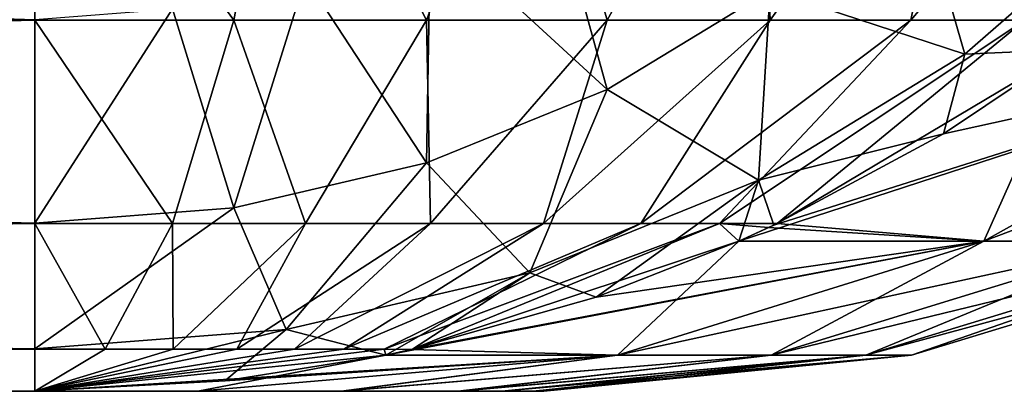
# Model space of a CAD drawing. Header units: millimetres. Extents: x -168 to 168, y -6 to 84.
# Tile 247 of 288: x 166.32 to 166.827, y 51.17 to 51.361. Entities that reach past the tile are written whole.
import ezdxf

# ---------------------------------------------------------------- set-up
doc = ezdxf.new("R2010")
doc.units = ezdxf.units.MM
doc.header["$LTSCALE"] = 65.185185
for name, color, linetype in [('653', 7, 'CONTINUOUS'), ('654', 7, 'CONTINUOUS'), ('655', 7, 'CONTINUOUS'), ('668', 7, 'CONTINUOUS'), ('677', 7, 'CONTINUOUS'), ('678', 7, 'CONTINUOUS'), ('755', 7, 'CONTINUOUS'), ('756', 7, 'CONTINUOUS'), ('757', 7, 'CONTINUOUS'), ('770', 7, 'CONTINUOUS'), ('779', 7, 'CONTINUOUS'), ('780', 7, 'CONTINUOUS')]:
    doc.layers.add(name, color=color, linetype=linetype)

msp = doc.modelspace()

# ---------------------------------------------------------------- linework, layer by layer
at = {"layer": '653', "linetype": 'Continuous'}
for points in [[(162, 51.50077, 107.66581), (162, 51.36083, 107.51039), (166.32814, 51.50074, 107.66579), (162, 51.50077, 107.66581)], [(166.32814, 51.50074, 107.66579), (162, 51.36083, 107.51039), (166.32814, 51.36073, 107.51027), (166.32814, 51.50074, 107.66579)], [(162, 51.36083, 107.51039), (162, 51.25635, 107.32943), (166.32814, 51.36073, 107.51027), (162, 51.36083, 107.51039)], [(166.32814, 51.36073, 107.51027), (162, 51.25635, 107.32943), (166.32814, 51.25616, 107.329), (166.32814, 51.36073, 107.51027)], [(162, 51.25635, 107.32943), (162, 51.19173, 107.13053), (166.32814, 51.25616, 107.329), (162, 51.25635, 107.32943)], [(166.32814, 51.25616, 107.329), (162, 51.19173, 107.13053), (166.32814, 51.19159, 107.12995), (166.32814, 51.25616, 107.329)], [(162, 51.19173, 107.13053), (162, 51.16987, 106.92265), (166.32814, 51.19159, 107.12995), (162, 51.19173, 107.13053)], [(166.32814, 51.19159, 107.12995), (162, 51.16987, 106.92265), (166.32814, 51.16987, 106.92265), (166.32814, 51.19159, 107.12995)]]:
    msp.add_3dface(points, dxfattribs=at)
at = {"layer": '654', "linetype": 'Continuous'}
for points in [[(162, 51.16987, 106.92265), (162, 51.16987, 103.07735), (166.32814, 51.16987, 103.07735), (162, 51.16987, 106.92265)], [(166.32814, 51.16987, 106.92265), (162, 51.16987, 106.92265), (166.32814, 51.16987, 103.07735), (166.32814, 51.16987, 106.92265)], [(166.41199, 51.16987, 106.64453), (166.32814, 51.16987, 106.92265), (166.41195, 51.16987, 103.35533), (166.41199, 51.16987, 106.64453)], [(166.41195, 51.16987, 103.35533), (166.32814, 51.16987, 106.92265), (166.32814, 51.16987, 103.07735), (166.41195, 51.16987, 103.35533)], [(166.48588, 51.16987, 103.70365), (166.41199, 51.16987, 106.64453), (166.41195, 51.16987, 103.35533), (166.48588, 51.16987, 103.70365)], [(166.48652, 51.16987, 106.29268), (166.41199, 51.16987, 106.64453), (166.48588, 51.16987, 103.70365), (166.48652, 51.16987, 106.29268)], [(166.54604, 51.16987, 104.13537), (166.48652, 51.16987, 106.29268), (166.48588, 51.16987, 103.70365), (166.54604, 51.16987, 104.13537)], [(166.54722, 51.16987, 105.8535), (166.48652, 51.16987, 106.29268), (166.54604, 51.16987, 104.13537), (166.54722, 51.16987, 105.8535)], [(166.56869, 51.16987, 104.38822), (166.54722, 51.16987, 105.8535), (166.54604, 51.16987, 104.13537), (166.56869, 51.16987, 104.38822)], [(166.56988, 51.16987, 105.59511), (166.54722, 51.16987, 105.8535), (166.56869, 51.16987, 104.38822), (166.56988, 51.16987, 105.59511)], [(166.58437, 51.16987, 104.67335), (166.56988, 51.16987, 105.59511), (166.56869, 51.16987, 104.38822), (166.58437, 51.16987, 104.67335)], [(166.58516, 51.16987, 105.30424), (166.56988, 51.16987, 105.59511), (166.58437, 51.16987, 104.67335), (166.58516, 51.16987, 105.30424)], [(166.59028, 51.16987, 104.9876), (166.58516, 51.16987, 105.30424), (166.58437, 51.16987, 104.67335), (166.59028, 51.16987, 104.9876)]]:
    msp.add_3dface(points, dxfattribs=at)
at = {"layer": '655', "linetype": 'Continuous'}
for points in [[(166.69079, 51.2471, 102.94707), (166.70884, 51.25535, 102.94058), (166.99362, 51.34565, 103.35378), (166.69079, 51.2471, 102.94707)], [(166.81688, 51.24703, 103.3932), (166.69079, 51.2471, 102.94707), (166.99362, 51.34565, 103.35378), (166.81688, 51.24703, 103.3932)], [(166.99362, 51.34565, 103.35378), (166.70884, 51.25535, 102.94058), (166.79618, 51.30231, 102.90922), (166.99362, 51.34565, 103.35378)], [(166.71054, 51.25615, 107.06003), (166.81688, 51.24703, 106.60679), (166.861, 51.34561, 107.11409), (166.71054, 51.25615, 107.06003)], [(166.86103, 51.34563, 102.8859), (166.99362, 51.34565, 103.35378), (166.79618, 51.30231, 102.90922), (166.86103, 51.34563, 102.8859)], [(167.07801, 51.34565, 103.82337), (166.81688, 51.24703, 103.3932), (166.99362, 51.34565, 103.35378), (167.07801, 51.34565, 103.82337)], [(166.861, 51.34561, 107.11409), (166.81688, 51.24703, 106.60679), (166.99362, 51.34565, 106.64621), (166.861, 51.34561, 107.11409)], [(166.81688, 51.24703, 106.60679), (166.89871, 51.24703, 106.1513), (166.99362, 51.34565, 106.64621), (166.81688, 51.24703, 106.60679)], [(166.89871, 51.24703, 103.84869), (166.81688, 51.24703, 103.3932), (167.07801, 51.34565, 103.82337), (166.89871, 51.24703, 103.84869)], [(166.70601, 51.25402, 107.05841), (166.81688, 51.24703, 106.60679), (166.71054, 51.25615, 107.06003), (166.70601, 51.25402, 107.05841)], [(166.69073, 51.24707, 107.05292), (166.81688, 51.24703, 106.60679), (166.70601, 51.25402, 107.05841), (166.69073, 51.24707, 107.05292)], [(166.50894, 51.1885, 103.01243), (166.52268, 51.19147, 103.00749), (166.81688, 51.24703, 103.3932), (166.50894, 51.1885, 103.01243)], [(166.6283, 51.18847, 103.43527), (166.50894, 51.1885, 103.01243), (166.81688, 51.24703, 103.3932), (166.6283, 51.18847, 103.43527)], [(166.52227, 51.19138, 106.9924), (166.6283, 51.18847, 106.56473), (166.69073, 51.24707, 107.05292), (166.52227, 51.19138, 106.9924)], [(166.81688, 51.24703, 103.3932), (166.52268, 51.19147, 103.00749), (166.61727, 51.21824, 102.97349), (166.81688, 51.24703, 103.3932)], [(166.69079, 51.2471, 102.94707), (166.81688, 51.24703, 103.3932), (166.61727, 51.21824, 102.97349), (166.69079, 51.2471, 102.94707)], [(166.69073, 51.24707, 107.05292), (166.6283, 51.18847, 106.56473), (166.81688, 51.24703, 106.60679), (166.69073, 51.24707, 107.05292)], [(166.6283, 51.18847, 106.56473), (166.70739, 51.18847, 106.12428), (166.81688, 51.24703, 106.60679), (166.6283, 51.18847, 106.56473)], [(166.89871, 51.24703, 103.84869), (166.6283, 51.18847, 103.43527), (166.81688, 51.24703, 103.3932), (166.89871, 51.24703, 103.84869)], [(166.70739, 51.18847, 103.87571), (166.6283, 51.18847, 103.43527), (166.89871, 51.24703, 103.84869), (166.70739, 51.18847, 103.87571)], [(166.70739, 51.18847, 106.12428), (166.75621, 51.18847, 105.67669), (166.89871, 51.24703, 106.1513), (166.70739, 51.18847, 106.12428)], [(166.81688, 51.24703, 106.60679), (166.70739, 51.18847, 106.12428), (166.89871, 51.24703, 106.1513), (166.81688, 51.24703, 106.60679)], [(166.94882, 51.24703, 104.30806), (166.70739, 51.18847, 103.87571), (166.89871, 51.24703, 103.84869), (166.94882, 51.24703, 104.30806)], [(166.75621, 51.18847, 104.3233), (166.70739, 51.18847, 103.87571), (166.94882, 51.24703, 104.30806), (166.75621, 51.18847, 104.3233)], [(166.75621, 51.18847, 105.67669), (166.7796, 51.18847, 105.22587), (166.94882, 51.24703, 105.69192), (166.75621, 51.18847, 105.67669)], [(166.89871, 51.24703, 106.1513), (166.75621, 51.18847, 105.67669), (166.94882, 51.24703, 105.69192), (166.89871, 51.24703, 106.1513)], [(166.7796, 51.18847, 104.77411), (166.75621, 51.18847, 104.3233), (166.97275, 51.24703, 104.76918), (166.7796, 51.18847, 104.77411)], [(166.97275, 51.24703, 104.76918), (166.75621, 51.18847, 104.3233), (166.94882, 51.24703, 104.30806), (166.97275, 51.24703, 104.76918)], [(166.7796, 51.18847, 105.22587), (166.7796, 51.18847, 104.77411), (166.97275, 51.24703, 105.23081), (166.7796, 51.18847, 105.22587)], [(166.94882, 51.24703, 105.69192), (166.7796, 51.18847, 105.22587), (166.97275, 51.24703, 105.23081), (166.94882, 51.24703, 105.69192)], [(166.97275, 51.24703, 105.23081), (166.7796, 51.18847, 104.77411), (166.97275, 51.24703, 104.76918), (166.97275, 51.24703, 105.23081)], [(166.50889, 51.18849, 106.98759), (166.6283, 51.18847, 106.56473), (166.52227, 51.19138, 106.9924), (166.50889, 51.18849, 106.98759)], [(166.32814, 51.16987, 106.92265), (166.41199, 51.16987, 106.64453), (166.50889, 51.18849, 106.98759), (166.32814, 51.16987, 106.92265)], [(166.41195, 51.16987, 103.35533), (166.32814, 51.16987, 103.07735), (166.6283, 51.18847, 103.43527), (166.41195, 51.16987, 103.35533)], [(166.6283, 51.18847, 103.43527), (166.32814, 51.16987, 103.07735), (166.42599, 51.1753, 103.04213), (166.6283, 51.18847, 103.43527)], [(166.48588, 51.16987, 103.70365), (166.41195, 51.16987, 103.35533), (166.6283, 51.18847, 103.43527), (166.48588, 51.16987, 103.70365)], [(166.50889, 51.18849, 106.98759), (166.41199, 51.16987, 106.64453), (166.6283, 51.18847, 106.56473), (166.50889, 51.18849, 106.98759)], [(166.41199, 51.16987, 106.64453), (166.48652, 51.16987, 106.29268), (166.6283, 51.18847, 106.56473), (166.41199, 51.16987, 106.64453)], [(166.50894, 51.1885, 103.01243), (166.6283, 51.18847, 103.43527), (166.42599, 51.1753, 103.04213), (166.50894, 51.1885, 103.01243)], [(166.54604, 51.16987, 104.13537), (166.48588, 51.16987, 103.70365), (166.70739, 51.18847, 103.87571), (166.54604, 51.16987, 104.13537)], [(166.70739, 51.18847, 103.87571), (166.48588, 51.16987, 103.70365), (166.6283, 51.18847, 103.43527), (166.70739, 51.18847, 103.87571)], [(166.48652, 51.16987, 106.29268), (166.54722, 51.16987, 105.8535), (166.70739, 51.18847, 106.12428), (166.48652, 51.16987, 106.29268)], [(166.6283, 51.18847, 106.56473), (166.48652, 51.16987, 106.29268), (166.70739, 51.18847, 106.12428), (166.6283, 51.18847, 106.56473)], [(166.56869, 51.16987, 104.38822), (166.54604, 51.16987, 104.13537), (166.75621, 51.18847, 104.3233), (166.56869, 51.16987, 104.38822)], [(166.75621, 51.18847, 104.3233), (166.54604, 51.16987, 104.13537), (166.70739, 51.18847, 103.87571), (166.75621, 51.18847, 104.3233)], [(166.54722, 51.16987, 105.8535), (166.56988, 51.16987, 105.59511), (166.75621, 51.18847, 105.67669), (166.54722, 51.16987, 105.8535)], [(166.70739, 51.18847, 106.12428), (166.54722, 51.16987, 105.8535), (166.75621, 51.18847, 105.67669), (166.70739, 51.18847, 106.12428)], [(166.7796, 51.18847, 104.77411), (166.56869, 51.16987, 104.38822), (166.75621, 51.18847, 104.3233), (166.7796, 51.18847, 104.77411)], [(166.58437, 51.16987, 104.67335), (166.56869, 51.16987, 104.38822), (166.7796, 51.18847, 104.77411), (166.58437, 51.16987, 104.67335)], [(166.56988, 51.16987, 105.59511), (166.58516, 51.16987, 105.30424), (166.75621, 51.18847, 105.67669), (166.56988, 51.16987, 105.59511)], [(166.59028, 51.16987, 104.9876), (166.58437, 51.16987, 104.67335), (166.7796, 51.18847, 104.77411), (166.59028, 51.16987, 104.9876)], [(166.58516, 51.16987, 105.30424), (166.59028, 51.16987, 104.9876), (166.7796, 51.18847, 105.22587), (166.58516, 51.16987, 105.30424)], [(166.75621, 51.18847, 105.67669), (166.58516, 51.16987, 105.30424), (166.7796, 51.18847, 105.22587), (166.75621, 51.18847, 105.67669)], [(166.7796, 51.18847, 105.22587), (166.59028, 51.16987, 104.9876), (166.7796, 51.18847, 104.77411), (166.7796, 51.18847, 105.22587)]]:
    msp.add_3dface(points, dxfattribs=at)
at = {"layer": '668', "linetype": 'Continuous'}
for points in [[(166.32814, 51.50074, 107.66579), (166.43052, 51.36073, 107.50128), (166.45762, 51.50074, 107.65443), (166.32814, 51.50074, 107.66579)], [(166.32814, 51.50074, 107.66579), (166.32814, 51.36073, 107.51027), (166.43052, 51.36073, 107.50128), (166.32814, 51.50074, 107.66579)], [(166.43052, 51.36073, 107.50128), (166.52977, 51.36073, 107.47459), (166.45762, 51.50074, 107.65443), (166.43052, 51.36073, 107.50128)], [(166.45762, 51.50074, 107.65443), (166.52977, 51.36073, 107.47459), (166.58314, 51.50074, 107.62067), (166.45762, 51.50074, 107.65443)], [(166.52977, 51.36073, 107.47459), (166.62285, 51.36073, 107.43102), (166.58314, 51.50074, 107.62067), (166.52977, 51.36073, 107.47459)], [(166.58314, 51.50074, 107.62067), (166.62285, 51.36073, 107.43102), (166.70086, 51.50074, 107.56557), (166.58314, 51.50074, 107.62067)], [(166.62285, 51.36073, 107.43102), (166.70692, 51.36073, 107.37189), (166.70086, 51.50074, 107.56557), (166.62285, 51.36073, 107.43102)], [(166.70086, 51.50074, 107.56557), (166.70692, 51.36073, 107.37189), (166.80717, 51.50074, 107.49079), (166.70086, 51.50074, 107.56557)], [(166.70692, 51.36073, 107.37189), (166.7794, 51.36073, 107.29902), (166.80717, 51.50074, 107.49079), (166.70692, 51.36073, 107.37189)], [(166.80717, 51.50074, 107.49079), (166.7794, 51.36073, 107.29902), (166.89884, 51.50074, 107.39864), (166.80717, 51.50074, 107.49079)], [(166.7794, 51.36073, 107.29902), (166.83807, 51.36073, 107.21464), (166.89884, 51.50074, 107.39864), (166.7794, 51.36073, 107.29902)], [(166.32814, 51.36073, 107.51027), (166.39894, 51.25616, 107.32279), (166.43052, 51.36073, 107.50128), (166.32814, 51.36073, 107.51027)], [(166.32814, 51.36073, 107.51027), (166.32814, 51.25616, 107.329), (166.39894, 51.25616, 107.32279), (166.32814, 51.36073, 107.51027)], [(166.39894, 51.25616, 107.32279), (166.46757, 51.25616, 107.30433), (166.43052, 51.36073, 107.50128), (166.39894, 51.25616, 107.32279)], [(166.43052, 51.36073, 107.50128), (166.46757, 51.25616, 107.30433), (166.52977, 51.36073, 107.47459), (166.43052, 51.36073, 107.50128)], [(166.46757, 51.25616, 107.30433), (166.53194, 51.25616, 107.2742), (166.52977, 51.36073, 107.47459), (166.46757, 51.25616, 107.30433)], [(166.52977, 51.36073, 107.47459), (166.53194, 51.25616, 107.2742), (166.62285, 51.36073, 107.43102), (166.52977, 51.36073, 107.47459)], [(166.53194, 51.25616, 107.2742), (166.59008, 51.25616, 107.23331), (166.62285, 51.36073, 107.43102), (166.53194, 51.25616, 107.2742)], [(166.59008, 51.25616, 107.23331), (166.6402, 51.25616, 107.18292), (166.70692, 51.36073, 107.37189), (166.59008, 51.25616, 107.23331)], [(166.62285, 51.36073, 107.43102), (166.59008, 51.25616, 107.23331), (166.70692, 51.36073, 107.37189), (166.62285, 51.36073, 107.43102)], [(166.6402, 51.25616, 107.18292), (166.68077, 51.25616, 107.12457), (166.7794, 51.36073, 107.29902), (166.6402, 51.25616, 107.18292)], [(166.70692, 51.36073, 107.37189), (166.6402, 51.25616, 107.18292), (166.7794, 51.36073, 107.29902), (166.70692, 51.36073, 107.37189)], [(166.68077, 51.25616, 107.12457), (166.71054, 51.25615, 107.06003), (166.83807, 51.36073, 107.21464), (166.68077, 51.25616, 107.12457)], [(166.7794, 51.36073, 107.29902), (166.68077, 51.25616, 107.12457), (166.83807, 51.36073, 107.21464), (166.7794, 51.36073, 107.29902)], [(166.71054, 51.25615, 107.06003), (166.861, 51.34561, 107.11409), (166.83807, 51.36073, 107.21464), (166.71054, 51.25615, 107.06003)], [(166.32814, 51.25616, 107.329), (166.36426, 51.19159, 107.12678), (166.39894, 51.25616, 107.32279), (166.32814, 51.25616, 107.329)], [(166.32814, 51.25616, 107.329), (166.32814, 51.19159, 107.12995), (166.36426, 51.19159, 107.12678), (166.32814, 51.25616, 107.329)], [(166.36426, 51.19159, 107.12678), (166.39927, 51.19159, 107.11736), (166.39894, 51.25616, 107.32279), (166.36426, 51.19159, 107.12678)], [(166.39894, 51.25616, 107.32279), (166.39927, 51.19159, 107.11736), (166.46757, 51.25616, 107.30433), (166.39894, 51.25616, 107.32279)], [(166.39927, 51.19159, 107.11736), (166.43211, 51.19159, 107.10199), (166.46757, 51.25616, 107.30433), (166.39927, 51.19159, 107.11736)], [(166.46757, 51.25616, 107.30433), (166.43211, 51.19159, 107.10199), (166.53194, 51.25616, 107.2742), (166.46757, 51.25616, 107.30433)], [(166.43211, 51.19159, 107.10199), (166.46176, 51.19159, 107.08113), (166.53194, 51.25616, 107.2742), (166.43211, 51.19159, 107.10199)], [(166.46176, 51.19159, 107.08113), (166.48733, 51.19159, 107.05543), (166.59008, 51.25616, 107.23331), (166.46176, 51.19159, 107.08113)], [(166.53194, 51.25616, 107.2742), (166.46176, 51.19159, 107.08113), (166.59008, 51.25616, 107.23331), (166.53194, 51.25616, 107.2742)], [(166.48733, 51.19159, 107.05543), (166.50803, 51.19159, 107.02566), (166.6402, 51.25616, 107.18292), (166.48733, 51.19159, 107.05543)], [(166.59008, 51.25616, 107.23331), (166.48733, 51.19159, 107.05543), (166.6402, 51.25616, 107.18292), (166.59008, 51.25616, 107.23331)], [(166.50803, 51.19159, 107.02566), (166.52227, 51.19138, 106.9924), (166.68077, 51.25616, 107.12457), (166.50803, 51.19159, 107.02566)], [(166.6402, 51.25616, 107.18292), (166.50803, 51.19159, 107.02566), (166.68077, 51.25616, 107.12457), (166.6402, 51.25616, 107.18292)], [(166.52227, 51.19138, 106.9924), (166.69073, 51.24707, 107.05292), (166.68077, 51.25616, 107.12457), (166.52227, 51.19138, 106.9924)], [(166.70601, 51.25402, 107.05841), (166.71054, 51.25615, 107.06003), (166.68077, 51.25616, 107.12457), (166.70601, 51.25402, 107.05841)], [(166.69073, 51.24707, 107.05292), (166.70601, 51.25402, 107.05841), (166.68077, 51.25616, 107.12457), (166.69073, 51.24707, 107.05292)], [(166.48733, 51.19159, 107.05543), (166.32814, 51.16987, 106.92265), (166.50803, 51.19159, 107.02566), (166.48733, 51.19159, 107.05543)], [(166.46176, 51.19159, 107.08113), (166.32814, 51.16987, 106.92265), (166.48733, 51.19159, 107.05543), (166.46176, 51.19159, 107.08113)], [(166.43211, 51.19159, 107.10199), (166.32814, 51.16987, 106.92265), (166.46176, 51.19159, 107.08113), (166.43211, 51.19159, 107.10199)], [(166.39927, 51.19159, 107.11736), (166.32814, 51.16987, 106.92265), (166.43211, 51.19159, 107.10199), (166.39927, 51.19159, 107.11736)], [(166.36426, 51.19159, 107.12678), (166.32814, 51.16987, 106.92265), (166.39927, 51.19159, 107.11736), (166.36426, 51.19159, 107.12678)], [(166.32814, 51.16987, 106.92265), (166.50889, 51.18849, 106.98759), (166.50803, 51.19159, 107.02566), (166.32814, 51.16987, 106.92265)], [(166.32814, 51.19159, 107.12995), (166.32814, 51.16987, 106.92265), (166.36426, 51.19159, 107.12678), (166.32814, 51.19159, 107.12995)], [(166.50889, 51.18849, 106.98759), (166.52227, 51.19138, 106.9924), (166.50803, 51.19159, 107.02566), (166.50889, 51.18849, 106.98759)]]:
    msp.add_3dface(points, dxfattribs=at)
at = {"layer": '677', "linetype": 'Continuous'}
for points in [[(162, 51.36083, 102.48961), (162, 51.50077, 102.33419), (166.32814, 51.3611, 102.48923), (162, 51.36083, 102.48961)], [(166.32814, 51.25641, 102.67042), (162, 51.36083, 102.48961), (166.32814, 51.3611, 102.48923), (166.32814, 51.25641, 102.67042)], [(162, 51.25635, 102.67057), (162, 51.36083, 102.48961), (166.32814, 51.25641, 102.67042), (162, 51.25635, 102.67057)], [(166.32814, 51.19173, 102.86944), (162, 51.25635, 102.67057), (166.32814, 51.25641, 102.67042), (166.32814, 51.19173, 102.86944)], [(162, 51.19173, 102.86947), (162, 51.25635, 102.67057), (166.32814, 51.19173, 102.86944), (162, 51.19173, 102.86947)], [(166.32814, 51.16987, 103.07735), (162, 51.19173, 102.86947), (166.32814, 51.19173, 102.86944), (166.32814, 51.16987, 103.07735)], [(162, 51.16987, 103.07735), (162, 51.19173, 102.86947), (166.32814, 51.16987, 103.07735), (162, 51.16987, 103.07735)]]:
    msp.add_3dface(points, dxfattribs=at)
at = {"layer": '678', "linetype": 'Continuous'}
for points in [[(166.53194, 51.40856, 102.46182), (166.59008, 51.44397, 102.44138), (166.62285, 51.32505, 102.6308), (166.53194, 51.40856, 102.46182)], [(166.62285, 51.32505, 102.6308), (166.59008, 51.44397, 102.44138), (166.70692, 51.37625, 102.60123), (166.62285, 51.32505, 102.6308)], [(166.70692, 51.37625, 102.60123), (166.7794, 51.43935, 102.5648), (166.80717, 51.34328, 102.78194), (166.70692, 51.37625, 102.60123)], [(166.80717, 51.34328, 102.78194), (166.7794, 51.43935, 102.5648), (166.89884, 51.42309, 102.73586), (166.80717, 51.34328, 102.78194)], [(166.86103, 51.34563, 102.8859), (166.80717, 51.34328, 102.78194), (166.89884, 51.42309, 102.73586), (166.86103, 51.34563, 102.8859)], [(166.46757, 51.38247, 102.47689), (166.53194, 51.40856, 102.46182), (166.52977, 51.28731, 102.65258), (166.46757, 51.38247, 102.47689)], [(166.52977, 51.28731, 102.65258), (166.53194, 51.40856, 102.46182), (166.62285, 51.32505, 102.6308), (166.52977, 51.28731, 102.65258)], [(166.39894, 51.36649, 102.48612), (166.46757, 51.38247, 102.47689), (166.43052, 51.2642, 102.66593), (166.39894, 51.36649, 102.48612)], [(166.43052, 51.2642, 102.66593), (166.46757, 51.38247, 102.47689), (166.52977, 51.28731, 102.65258), (166.43052, 51.2642, 102.66593)], [(166.62285, 51.32505, 102.6308), (166.70692, 51.37625, 102.60123), (166.70086, 51.27852, 102.81933), (166.62285, 51.32505, 102.6308)], [(166.70086, 51.27852, 102.81933), (166.70692, 51.37625, 102.60123), (166.80717, 51.34328, 102.78194), (166.70086, 51.27852, 102.81933)], [(166.32814, 51.25641, 102.67042), (166.32814, 51.3611, 102.48923), (166.39894, 51.36649, 102.48612), (166.32814, 51.25641, 102.67042)], [(166.32814, 51.25641, 102.67042), (166.39894, 51.36649, 102.48612), (166.43052, 51.2642, 102.66593), (166.32814, 51.25641, 102.67042)], [(166.79618, 51.30231, 102.90922), (166.70086, 51.27852, 102.81933), (166.80717, 51.34328, 102.78194), (166.79618, 51.30231, 102.90922)], [(166.86103, 51.34563, 102.8859), (166.79618, 51.30231, 102.90922), (166.80717, 51.34328, 102.78194), (166.86103, 51.34563, 102.8859)], [(166.52977, 51.28731, 102.65258), (166.62285, 51.32505, 102.6308), (166.58314, 51.2308, 102.84688), (166.52977, 51.28731, 102.65258)], [(166.58314, 51.2308, 102.84688), (166.62285, 51.32505, 102.6308), (166.70086, 51.27852, 102.81933), (166.58314, 51.2308, 102.84688)], [(166.79618, 51.30231, 102.90922), (166.70884, 51.25535, 102.94058), (166.70086, 51.27852, 102.81933), (166.79618, 51.30231, 102.90922)], [(166.43052, 51.2642, 102.66593), (166.52977, 51.28731, 102.65258), (166.45762, 51.20157, 102.86375), (166.43052, 51.2642, 102.66593)], [(166.45762, 51.20157, 102.86375), (166.52977, 51.28731, 102.65258), (166.58314, 51.2308, 102.84688), (166.45762, 51.20157, 102.86375)], [(166.61727, 51.21824, 102.97349), (166.58314, 51.2308, 102.84688), (166.70086, 51.27852, 102.81933), (166.61727, 51.21824, 102.97349)], [(166.69079, 51.2471, 102.94707), (166.61727, 51.21824, 102.97349), (166.70086, 51.27852, 102.81933), (166.69079, 51.2471, 102.94707)], [(166.70884, 51.25535, 102.94058), (166.69079, 51.2471, 102.94707), (166.70086, 51.27852, 102.81933), (166.70884, 51.25535, 102.94058)], [(166.32814, 51.19173, 102.86944), (166.32814, 51.25641, 102.67042), (166.43052, 51.2642, 102.66593), (166.32814, 51.19173, 102.86944)], [(166.32814, 51.19173, 102.86944), (166.43052, 51.2642, 102.66593), (166.45762, 51.20157, 102.86375), (166.32814, 51.19173, 102.86944)], [(166.50894, 51.1885, 103.01243), (166.45762, 51.20157, 102.86375), (166.58314, 51.2308, 102.84688), (166.50894, 51.1885, 103.01243)], [(166.52268, 51.19147, 103.00749), (166.50894, 51.1885, 103.01243), (166.58314, 51.2308, 102.84688), (166.52268, 51.19147, 103.00749)], [(166.61727, 51.21824, 102.97349), (166.52268, 51.19147, 103.00749), (166.58314, 51.2308, 102.84688), (166.61727, 51.21824, 102.97349)], [(166.42599, 51.1753, 103.04213), (166.32814, 51.16987, 103.07735), (166.45762, 51.20157, 102.86375), (166.42599, 51.1753, 103.04213)], [(166.32814, 51.16987, 103.07735), (166.32814, 51.19173, 102.86944), (166.45762, 51.20157, 102.86375), (166.32814, 51.16987, 103.07735)], [(166.50894, 51.1885, 103.01243), (166.42599, 51.1753, 103.04213), (166.45762, 51.20157, 102.86375), (166.50894, 51.1885, 103.01243)]]:
    msp.add_3dface(points, dxfattribs=at)
at = {"layer": '755', "linetype": 'Continuous'}
for points in [[(162, 51.50077, -102.33419), (162, 51.36083, -102.48961), (166.32814, 51.50074, -102.33421), (162, 51.50077, -102.33419)], [(166.32814, 51.50074, -102.33421), (162, 51.36083, -102.48961), (166.32814, 51.36073, -102.48973), (166.32814, 51.50074, -102.33421)], [(162, 51.36083, -102.48961), (162, 51.25635, -102.67057), (166.32814, 51.36073, -102.48973), (162, 51.36083, -102.48961)], [(166.32814, 51.36073, -102.48973), (162, 51.25635, -102.67057), (166.32814, 51.25616, -102.671), (166.32814, 51.36073, -102.48973)], [(162, 51.25635, -102.67057), (162, 51.19173, -102.86947), (166.32814, 51.25616, -102.671), (162, 51.25635, -102.67057)], [(166.32814, 51.25616, -102.671), (162, 51.19173, -102.86947), (166.32814, 51.19159, -102.87005), (166.32814, 51.25616, -102.671)], [(162, 51.19173, -102.86947), (162, 51.16987, -103.07735), (166.32814, 51.19159, -102.87005), (162, 51.19173, -102.86947)], [(166.32814, 51.19159, -102.87005), (162, 51.16987, -103.07735), (166.32814, 51.16987, -103.07735), (166.32814, 51.19159, -102.87005)]]:
    msp.add_3dface(points, dxfattribs=at)
at = {"layer": '756', "linetype": 'Continuous'}
for points in [[(162, 51.16987, -103.07735), (162, 51.16987, -106.92265), (166.32814, 51.16987, -106.92265), (162, 51.16987, -103.07735)], [(166.32814, 51.16987, -103.07735), (162, 51.16987, -103.07735), (166.32814, 51.16987, -106.92265), (166.32814, 51.16987, -103.07735)], [(166.41199, 51.16987, -103.35547), (166.32814, 51.16987, -103.07735), (166.41195, 51.16987, -106.64467), (166.41199, 51.16987, -103.35547)], [(166.41195, 51.16987, -106.64467), (166.32814, 51.16987, -103.07735), (166.32814, 51.16987, -106.92265), (166.41195, 51.16987, -106.64467)], [(166.48588, 51.16987, -106.29635), (166.41199, 51.16987, -103.35547), (166.41195, 51.16987, -106.64467), (166.48588, 51.16987, -106.29635)], [(166.48652, 51.16987, -103.70732), (166.41199, 51.16987, -103.35547), (166.48588, 51.16987, -106.29635), (166.48652, 51.16987, -103.70732)], [(166.54604, 51.16987, -105.86463), (166.48652, 51.16987, -103.70732), (166.48588, 51.16987, -106.29635), (166.54604, 51.16987, -105.86463)], [(166.54722, 51.16987, -104.1465), (166.48652, 51.16987, -103.70732), (166.54604, 51.16987, -105.86463), (166.54722, 51.16987, -104.1465)], [(166.56869, 51.16987, -105.61178), (166.54722, 51.16987, -104.1465), (166.54604, 51.16987, -105.86463), (166.56869, 51.16987, -105.61178)], [(166.56988, 51.16987, -104.40489), (166.54722, 51.16987, -104.1465), (166.56869, 51.16987, -105.61178), (166.56988, 51.16987, -104.40489)], [(166.58437, 51.16987, -105.32665), (166.56988, 51.16987, -104.40489), (166.56869, 51.16987, -105.61178), (166.58437, 51.16987, -105.32665)], [(166.58516, 51.16987, -104.69576), (166.56988, 51.16987, -104.40489), (166.58437, 51.16987, -105.32665), (166.58516, 51.16987, -104.69576)], [(166.59028, 51.16987, -105.0124), (166.58516, 51.16987, -104.69576), (166.58437, 51.16987, -105.32665), (166.59028, 51.16987, -105.0124)]]:
    msp.add_3dface(points, dxfattribs=at)
at = {"layer": '757', "linetype": 'Continuous'}
for points in [[(166.69079, 51.2471, -107.05293), (166.70884, 51.25535, -107.05942), (166.99362, 51.34565, -106.64622), (166.69079, 51.2471, -107.05293)], [(166.81688, 51.24703, -106.6068), (166.69079, 51.2471, -107.05293), (166.99362, 51.34565, -106.64622), (166.81688, 51.24703, -106.6068)], [(166.99362, 51.34565, -106.64622), (166.70884, 51.25535, -107.05942), (166.79618, 51.30231, -107.09078), (166.99362, 51.34565, -106.64622)], [(166.71054, 51.25615, -102.93997), (166.81688, 51.24703, -103.39321), (166.861, 51.34561, -102.88591), (166.71054, 51.25615, -102.93997)], [(166.86103, 51.34563, -107.1141), (166.99362, 51.34565, -106.64622), (166.79618, 51.30231, -107.09078), (166.86103, 51.34563, -107.1141)], [(167.07801, 51.34565, -106.17663), (166.81688, 51.24703, -106.6068), (166.99362, 51.34565, -106.64622), (167.07801, 51.34565, -106.17663)], [(166.861, 51.34561, -102.88591), (166.81688, 51.24703, -103.39321), (166.99362, 51.34565, -103.35379), (166.861, 51.34561, -102.88591)], [(166.81688, 51.24703, -103.39321), (166.89871, 51.24703, -103.8487), (166.99362, 51.34565, -103.35379), (166.81688, 51.24703, -103.39321)], [(166.89871, 51.24703, -106.15131), (166.81688, 51.24703, -106.6068), (167.07801, 51.34565, -106.17663), (166.89871, 51.24703, -106.15131)], [(166.70601, 51.25402, -102.94159), (166.81688, 51.24703, -103.39321), (166.71054, 51.25615, -102.93997), (166.70601, 51.25402, -102.94159)], [(166.69073, 51.24707, -102.94708), (166.81688, 51.24703, -103.39321), (166.70601, 51.25402, -102.94159), (166.69073, 51.24707, -102.94708)], [(166.50894, 51.1885, -106.98757), (166.52268, 51.19147, -106.99251), (166.81688, 51.24703, -106.6068), (166.50894, 51.1885, -106.98757)], [(166.6283, 51.18847, -106.56473), (166.50894, 51.1885, -106.98757), (166.81688, 51.24703, -106.6068), (166.6283, 51.18847, -106.56473)], [(166.52227, 51.19138, -103.0076), (166.6283, 51.18847, -103.43527), (166.69073, 51.24707, -102.94708), (166.52227, 51.19138, -103.0076)], [(166.81688, 51.24703, -106.6068), (166.52268, 51.19147, -106.99251), (166.61727, 51.21824, -107.02651), (166.81688, 51.24703, -106.6068)], [(166.69079, 51.2471, -107.05293), (166.81688, 51.24703, -106.6068), (166.61727, 51.21824, -107.02651), (166.69079, 51.2471, -107.05293)], [(166.69073, 51.24707, -102.94708), (166.6283, 51.18847, -103.43527), (166.81688, 51.24703, -103.39321), (166.69073, 51.24707, -102.94708)], [(166.6283, 51.18847, -103.43527), (166.70739, 51.18847, -103.87572), (166.81688, 51.24703, -103.39321), (166.6283, 51.18847, -103.43527)], [(166.89871, 51.24703, -106.15131), (166.6283, 51.18847, -106.56473), (166.81688, 51.24703, -106.6068), (166.89871, 51.24703, -106.15131)], [(166.70739, 51.18847, -106.12429), (166.6283, 51.18847, -106.56473), (166.89871, 51.24703, -106.15131), (166.70739, 51.18847, -106.12429)], [(166.70739, 51.18847, -103.87572), (166.75621, 51.18847, -104.32331), (166.89871, 51.24703, -103.8487), (166.70739, 51.18847, -103.87572)], [(166.81688, 51.24703, -103.39321), (166.70739, 51.18847, -103.87572), (166.89871, 51.24703, -103.8487), (166.81688, 51.24703, -103.39321)], [(166.94882, 51.24703, -105.69194), (166.70739, 51.18847, -106.12429), (166.89871, 51.24703, -106.15131), (166.94882, 51.24703, -105.69194)], [(166.75621, 51.18847, -105.6767), (166.70739, 51.18847, -106.12429), (166.94882, 51.24703, -105.69194), (166.75621, 51.18847, -105.6767)], [(166.75621, 51.18847, -104.32331), (166.7796, 51.18847, -104.77413), (166.94882, 51.24703, -104.30808), (166.75621, 51.18847, -104.32331)], [(166.89871, 51.24703, -103.8487), (166.75621, 51.18847, -104.32331), (166.94882, 51.24703, -104.30808), (166.89871, 51.24703, -103.8487)], [(166.7796, 51.18847, -105.22589), (166.75621, 51.18847, -105.6767), (166.97275, 51.24703, -105.23082), (166.7796, 51.18847, -105.22589)], [(166.97275, 51.24703, -105.23082), (166.75621, 51.18847, -105.6767), (166.94882, 51.24703, -105.69194), (166.97275, 51.24703, -105.23082)], [(166.7796, 51.18847, -104.77413), (166.7796, 51.18847, -105.22589), (166.97275, 51.24703, -104.76919), (166.7796, 51.18847, -104.77413)], [(166.94882, 51.24703, -104.30808), (166.7796, 51.18847, -104.77413), (166.97275, 51.24703, -104.76919), (166.94882, 51.24703, -104.30808)], [(166.97275, 51.24703, -104.76919), (166.7796, 51.18847, -105.22589), (166.97275, 51.24703, -105.23082), (166.97275, 51.24703, -104.76919)], [(166.50889, 51.18849, -103.01241), (166.6283, 51.18847, -103.43527), (166.52227, 51.19138, -103.0076), (166.50889, 51.18849, -103.01241)], [(166.32814, 51.16987, -103.07735), (166.41199, 51.16987, -103.35547), (166.50889, 51.18849, -103.01241), (166.32814, 51.16987, -103.07735)], [(166.41195, 51.16987, -106.64467), (166.32814, 51.16987, -106.92265), (166.6283, 51.18847, -106.56473), (166.41195, 51.16987, -106.64467)], [(166.6283, 51.18847, -106.56473), (166.32814, 51.16987, -106.92265), (166.42599, 51.1753, -106.95787), (166.6283, 51.18847, -106.56473)], [(166.48588, 51.16987, -106.29635), (166.41195, 51.16987, -106.64467), (166.6283, 51.18847, -106.56473), (166.48588, 51.16987, -106.29635)], [(166.50889, 51.18849, -103.01241), (166.41199, 51.16987, -103.35547), (166.6283, 51.18847, -103.43527), (166.50889, 51.18849, -103.01241)], [(166.41199, 51.16987, -103.35547), (166.48652, 51.16987, -103.70732), (166.6283, 51.18847, -103.43527), (166.41199, 51.16987, -103.35547)], [(166.50894, 51.1885, -106.98757), (166.6283, 51.18847, -106.56473), (166.42599, 51.1753, -106.95787), (166.50894, 51.1885, -106.98757)], [(166.54604, 51.16987, -105.86463), (166.48588, 51.16987, -106.29635), (166.70739, 51.18847, -106.12429), (166.54604, 51.16987, -105.86463)], [(166.70739, 51.18847, -106.12429), (166.48588, 51.16987, -106.29635), (166.6283, 51.18847, -106.56473), (166.70739, 51.18847, -106.12429)], [(166.48652, 51.16987, -103.70732), (166.54722, 51.16987, -104.1465), (166.70739, 51.18847, -103.87572), (166.48652, 51.16987, -103.70732)], [(166.6283, 51.18847, -103.43527), (166.48652, 51.16987, -103.70732), (166.70739, 51.18847, -103.87572), (166.6283, 51.18847, -103.43527)], [(166.56869, 51.16987, -105.61178), (166.54604, 51.16987, -105.86463), (166.75621, 51.18847, -105.6767), (166.56869, 51.16987, -105.61178)], [(166.75621, 51.18847, -105.6767), (166.54604, 51.16987, -105.86463), (166.70739, 51.18847, -106.12429), (166.75621, 51.18847, -105.6767)], [(166.54722, 51.16987, -104.1465), (166.56988, 51.16987, -104.40489), (166.75621, 51.18847, -104.32331), (166.54722, 51.16987, -104.1465)], [(166.70739, 51.18847, -103.87572), (166.54722, 51.16987, -104.1465), (166.75621, 51.18847, -104.32331), (166.70739, 51.18847, -103.87572)], [(166.7796, 51.18847, -105.22589), (166.56869, 51.16987, -105.61178), (166.75621, 51.18847, -105.6767), (166.7796, 51.18847, -105.22589)], [(166.58437, 51.16987, -105.32665), (166.56869, 51.16987, -105.61178), (166.7796, 51.18847, -105.22589), (166.58437, 51.16987, -105.32665)], [(166.56988, 51.16987, -104.40489), (166.58516, 51.16987, -104.69576), (166.75621, 51.18847, -104.32331), (166.56988, 51.16987, -104.40489)], [(166.59028, 51.16987, -105.0124), (166.58437, 51.16987, -105.32665), (166.7796, 51.18847, -105.22589), (166.59028, 51.16987, -105.0124)], [(166.58516, 51.16987, -104.69576), (166.59028, 51.16987, -105.0124), (166.7796, 51.18847, -104.77413), (166.58516, 51.16987, -104.69576)], [(166.75621, 51.18847, -104.32331), (166.58516, 51.16987, -104.69576), (166.7796, 51.18847, -104.77413), (166.75621, 51.18847, -104.32331)], [(166.7796, 51.18847, -104.77413), (166.59028, 51.16987, -105.0124), (166.7796, 51.18847, -105.22589), (166.7796, 51.18847, -104.77413)]]:
    msp.add_3dface(points, dxfattribs=at)
at = {"layer": '770', "linetype": 'Continuous'}
for points in [[(166.32814, 51.50074, -102.33421), (166.43052, 51.36073, -102.49872), (166.45762, 51.50074, -102.34557), (166.32814, 51.50074, -102.33421)], [(166.32814, 51.50074, -102.33421), (166.32814, 51.36073, -102.48973), (166.43052, 51.36073, -102.49872), (166.32814, 51.50074, -102.33421)], [(166.43052, 51.36073, -102.49872), (166.52977, 51.36073, -102.52541), (166.45762, 51.50074, -102.34557), (166.43052, 51.36073, -102.49872)], [(166.45762, 51.50074, -102.34557), (166.52977, 51.36073, -102.52541), (166.58314, 51.50074, -102.37933), (166.45762, 51.50074, -102.34557)], [(166.52977, 51.36073, -102.52541), (166.62285, 51.36073, -102.56898), (166.58314, 51.50074, -102.37933), (166.52977, 51.36073, -102.52541)], [(166.58314, 51.50074, -102.37933), (166.62285, 51.36073, -102.56898), (166.70086, 51.50074, -102.43443), (166.58314, 51.50074, -102.37933)], [(166.62285, 51.36073, -102.56898), (166.70692, 51.36073, -102.62811), (166.70086, 51.50074, -102.43443), (166.62285, 51.36073, -102.56898)], [(166.70086, 51.50074, -102.43443), (166.70692, 51.36073, -102.62811), (166.80717, 51.50074, -102.50921), (166.70086, 51.50074, -102.43443)], [(166.70692, 51.36073, -102.62811), (166.7794, 51.36073, -102.70098), (166.80717, 51.50074, -102.50921), (166.70692, 51.36073, -102.62811)], [(166.80717, 51.50074, -102.50921), (166.7794, 51.36073, -102.70098), (166.89884, 51.50074, -102.60136), (166.80717, 51.50074, -102.50921)], [(166.7794, 51.36073, -102.70098), (166.83807, 51.36073, -102.78536), (166.89884, 51.50074, -102.60136), (166.7794, 51.36073, -102.70098)], [(166.32814, 51.36073, -102.48973), (166.39894, 51.25616, -102.67721), (166.43052, 51.36073, -102.49872), (166.32814, 51.36073, -102.48973)], [(166.32814, 51.36073, -102.48973), (166.32814, 51.25616, -102.671), (166.39894, 51.25616, -102.67721), (166.32814, 51.36073, -102.48973)], [(166.39894, 51.25616, -102.67721), (166.46757, 51.25616, -102.69567), (166.43052, 51.36073, -102.49872), (166.39894, 51.25616, -102.67721)], [(166.43052, 51.36073, -102.49872), (166.46757, 51.25616, -102.69567), (166.52977, 51.36073, -102.52541), (166.43052, 51.36073, -102.49872)], [(166.46757, 51.25616, -102.69567), (166.53194, 51.25616, -102.7258), (166.52977, 51.36073, -102.52541), (166.46757, 51.25616, -102.69567)], [(166.52977, 51.36073, -102.52541), (166.53194, 51.25616, -102.7258), (166.62285, 51.36073, -102.56898), (166.52977, 51.36073, -102.52541)], [(166.53194, 51.25616, -102.7258), (166.59008, 51.25616, -102.76669), (166.62285, 51.36073, -102.56898), (166.53194, 51.25616, -102.7258)], [(166.59008, 51.25616, -102.76669), (166.6402, 51.25616, -102.81708), (166.70692, 51.36073, -102.62811), (166.59008, 51.25616, -102.76669)], [(166.62285, 51.36073, -102.56898), (166.59008, 51.25616, -102.76669), (166.70692, 51.36073, -102.62811), (166.62285, 51.36073, -102.56898)], [(166.6402, 51.25616, -102.81708), (166.68077, 51.25616, -102.87543), (166.7794, 51.36073, -102.70098), (166.6402, 51.25616, -102.81708)], [(166.70692, 51.36073, -102.62811), (166.6402, 51.25616, -102.81708), (166.7794, 51.36073, -102.70098), (166.70692, 51.36073, -102.62811)], [(166.68077, 51.25616, -102.87543), (166.71054, 51.25615, -102.93997), (166.83807, 51.36073, -102.78536), (166.68077, 51.25616, -102.87543)], [(166.7794, 51.36073, -102.70098), (166.68077, 51.25616, -102.87543), (166.83807, 51.36073, -102.78536), (166.7794, 51.36073, -102.70098)], [(166.71054, 51.25615, -102.93997), (166.861, 51.34561, -102.88591), (166.83807, 51.36073, -102.78536), (166.71054, 51.25615, -102.93997)], [(166.32814, 51.25616, -102.671), (166.36426, 51.19159, -102.87322), (166.39894, 51.25616, -102.67721), (166.32814, 51.25616, -102.671)], [(166.32814, 51.25616, -102.671), (166.32814, 51.19159, -102.87005), (166.36426, 51.19159, -102.87322), (166.32814, 51.25616, -102.671)], [(166.36426, 51.19159, -102.87322), (166.39927, 51.19159, -102.88264), (166.39894, 51.25616, -102.67721), (166.36426, 51.19159, -102.87322)], [(166.39894, 51.25616, -102.67721), (166.39927, 51.19159, -102.88264), (166.46757, 51.25616, -102.69567), (166.39894, 51.25616, -102.67721)], [(166.39927, 51.19159, -102.88264), (166.43211, 51.19159, -102.89801), (166.46757, 51.25616, -102.69567), (166.39927, 51.19159, -102.88264)], [(166.46757, 51.25616, -102.69567), (166.43211, 51.19159, -102.89801), (166.53194, 51.25616, -102.7258), (166.46757, 51.25616, -102.69567)], [(166.43211, 51.19159, -102.89801), (166.46176, 51.19159, -102.91887), (166.53194, 51.25616, -102.7258), (166.43211, 51.19159, -102.89801)], [(166.46176, 51.19159, -102.91887), (166.48733, 51.19159, -102.94457), (166.59008, 51.25616, -102.76669), (166.46176, 51.19159, -102.91887)], [(166.53194, 51.25616, -102.7258), (166.46176, 51.19159, -102.91887), (166.59008, 51.25616, -102.76669), (166.53194, 51.25616, -102.7258)], [(166.48733, 51.19159, -102.94457), (166.50803, 51.19159, -102.97434), (166.6402, 51.25616, -102.81708), (166.48733, 51.19159, -102.94457)], [(166.59008, 51.25616, -102.76669), (166.48733, 51.19159, -102.94457), (166.6402, 51.25616, -102.81708), (166.59008, 51.25616, -102.76669)], [(166.50803, 51.19159, -102.97434), (166.52227, 51.19138, -103.0076), (166.68077, 51.25616, -102.87543), (166.50803, 51.19159, -102.97434)], [(166.6402, 51.25616, -102.81708), (166.50803, 51.19159, -102.97434), (166.68077, 51.25616, -102.87543), (166.6402, 51.25616, -102.81708)], [(166.52227, 51.19138, -103.0076), (166.69073, 51.24707, -102.94708), (166.68077, 51.25616, -102.87543), (166.52227, 51.19138, -103.0076)], [(166.70601, 51.25402, -102.94159), (166.71054, 51.25615, -102.93997), (166.68077, 51.25616, -102.87543), (166.70601, 51.25402, -102.94159)], [(166.69073, 51.24707, -102.94708), (166.70601, 51.25402, -102.94159), (166.68077, 51.25616, -102.87543), (166.69073, 51.24707, -102.94708)], [(166.48733, 51.19159, -102.94457), (166.32814, 51.16987, -103.07735), (166.50803, 51.19159, -102.97434), (166.48733, 51.19159, -102.94457)], [(166.46176, 51.19159, -102.91887), (166.32814, 51.16987, -103.07735), (166.48733, 51.19159, -102.94457), (166.46176, 51.19159, -102.91887)], [(166.43211, 51.19159, -102.89801), (166.32814, 51.16987, -103.07735), (166.46176, 51.19159, -102.91887), (166.43211, 51.19159, -102.89801)], [(166.39927, 51.19159, -102.88264), (166.32814, 51.16987, -103.07735), (166.43211, 51.19159, -102.89801), (166.39927, 51.19159, -102.88264)], [(166.36426, 51.19159, -102.87322), (166.32814, 51.16987, -103.07735), (166.39927, 51.19159, -102.88264), (166.36426, 51.19159, -102.87322)], [(166.32814, 51.16987, -103.07735), (166.50889, 51.18849, -103.01241), (166.50803, 51.19159, -102.97434), (166.32814, 51.16987, -103.07735)], [(166.32814, 51.19159, -102.87005), (166.32814, 51.16987, -103.07735), (166.36426, 51.19159, -102.87322), (166.32814, 51.19159, -102.87005)], [(166.50889, 51.18849, -103.01241), (166.52227, 51.19138, -103.0076), (166.50803, 51.19159, -102.97434), (166.50889, 51.18849, -103.01241)]]:
    msp.add_3dface(points, dxfattribs=at)
at = {"layer": '779', "linetype": 'Continuous'}
for points in [[(162, 51.36083, -107.51039), (162, 51.50077, -107.66581), (166.32814, 51.3611, -107.51077), (162, 51.36083, -107.51039)], [(166.32814, 51.25641, -107.32958), (162, 51.36083, -107.51039), (166.32814, 51.3611, -107.51077), (166.32814, 51.25641, -107.32958)], [(162, 51.25635, -107.32943), (162, 51.36083, -107.51039), (166.32814, 51.25641, -107.32958), (162, 51.25635, -107.32943)], [(166.32814, 51.19173, -107.13056), (162, 51.25635, -107.32943), (166.32814, 51.25641, -107.32958), (166.32814, 51.19173, -107.13056)], [(162, 51.19173, -107.13053), (162, 51.25635, -107.32943), (166.32814, 51.19173, -107.13056), (162, 51.19173, -107.13053)], [(166.32814, 51.16987, -106.92265), (162, 51.19173, -107.13053), (166.32814, 51.19173, -107.13056), (166.32814, 51.16987, -106.92265)], [(162, 51.16987, -106.92265), (162, 51.19173, -107.13053), (166.32814, 51.16987, -106.92265), (162, 51.16987, -106.92265)]]:
    msp.add_3dface(points, dxfattribs=at)
at = {"layer": '780', "linetype": 'Continuous'}
for points in [[(166.53194, 51.40856, -107.53818), (166.59008, 51.44397, -107.55862), (166.62285, 51.32505, -107.3692), (166.53194, 51.40856, -107.53818)], [(166.62285, 51.32505, -107.3692), (166.59008, 51.44397, -107.55862), (166.70692, 51.37625, -107.39877), (166.62285, 51.32505, -107.3692)], [(166.70692, 51.37625, -107.39877), (166.7794, 51.43935, -107.4352), (166.80717, 51.34328, -107.21806), (166.70692, 51.37625, -107.39877)], [(166.80717, 51.34328, -107.21806), (166.7794, 51.43935, -107.4352), (166.89884, 51.42309, -107.26414), (166.80717, 51.34328, -107.21806)], [(166.86103, 51.34563, -107.1141), (166.80717, 51.34328, -107.21806), (166.89884, 51.42309, -107.26414), (166.86103, 51.34563, -107.1141)], [(166.46757, 51.38247, -107.52311), (166.53194, 51.40856, -107.53818), (166.52977, 51.28731, -107.34742), (166.46757, 51.38247, -107.52311)], [(166.52977, 51.28731, -107.34742), (166.53194, 51.40856, -107.53818), (166.62285, 51.32505, -107.3692), (166.52977, 51.28731, -107.34742)], [(166.39894, 51.36649, -107.51388), (166.46757, 51.38247, -107.52311), (166.43052, 51.2642, -107.33407), (166.39894, 51.36649, -107.51388)], [(166.43052, 51.2642, -107.33407), (166.46757, 51.38247, -107.52311), (166.52977, 51.28731, -107.34742), (166.43052, 51.2642, -107.33407)], [(166.62285, 51.32505, -107.3692), (166.70692, 51.37625, -107.39877), (166.70086, 51.27852, -107.18067), (166.62285, 51.32505, -107.3692)], [(166.70086, 51.27852, -107.18067), (166.70692, 51.37625, -107.39877), (166.80717, 51.34328, -107.21806), (166.70086, 51.27852, -107.18067)], [(166.32814, 51.25641, -107.32958), (166.32814, 51.3611, -107.51077), (166.39894, 51.36649, -107.51388), (166.32814, 51.25641, -107.32958)], [(166.32814, 51.25641, -107.32958), (166.39894, 51.36649, -107.51388), (166.43052, 51.2642, -107.33407), (166.32814, 51.25641, -107.32958)], [(166.79618, 51.30231, -107.09078), (166.70086, 51.27852, -107.18067), (166.80717, 51.34328, -107.21806), (166.79618, 51.30231, -107.09078)], [(166.86103, 51.34563, -107.1141), (166.79618, 51.30231, -107.09078), (166.80717, 51.34328, -107.21806), (166.86103, 51.34563, -107.1141)], [(166.52977, 51.28731, -107.34742), (166.62285, 51.32505, -107.3692), (166.58314, 51.2308, -107.15312), (166.52977, 51.28731, -107.34742)], [(166.58314, 51.2308, -107.15312), (166.62285, 51.32505, -107.3692), (166.70086, 51.27852, -107.18067), (166.58314, 51.2308, -107.15312)], [(166.79618, 51.30231, -107.09078), (166.70884, 51.25535, -107.05942), (166.70086, 51.27852, -107.18067), (166.79618, 51.30231, -107.09078)], [(166.43052, 51.2642, -107.33407), (166.52977, 51.28731, -107.34742), (166.45762, 51.20157, -107.13625), (166.43052, 51.2642, -107.33407)], [(166.45762, 51.20157, -107.13625), (166.52977, 51.28731, -107.34742), (166.58314, 51.2308, -107.15312), (166.45762, 51.20157, -107.13625)], [(166.61727, 51.21824, -107.02651), (166.58314, 51.2308, -107.15312), (166.70086, 51.27852, -107.18067), (166.61727, 51.21824, -107.02651)], [(166.69079, 51.2471, -107.05293), (166.61727, 51.21824, -107.02651), (166.70086, 51.27852, -107.18067), (166.69079, 51.2471, -107.05293)], [(166.70884, 51.25535, -107.05942), (166.69079, 51.2471, -107.05293), (166.70086, 51.27852, -107.18067), (166.70884, 51.25535, -107.05942)], [(166.32814, 51.19173, -107.13056), (166.32814, 51.25641, -107.32958), (166.43052, 51.2642, -107.33407), (166.32814, 51.19173, -107.13056)], [(166.32814, 51.19173, -107.13056), (166.43052, 51.2642, -107.33407), (166.45762, 51.20157, -107.13625), (166.32814, 51.19173, -107.13056)], [(166.50894, 51.1885, -106.98757), (166.45762, 51.20157, -107.13625), (166.58314, 51.2308, -107.15312), (166.50894, 51.1885, -106.98757)], [(166.52268, 51.19147, -106.99251), (166.50894, 51.1885, -106.98757), (166.58314, 51.2308, -107.15312), (166.52268, 51.19147, -106.99251)], [(166.61727, 51.21824, -107.02651), (166.52268, 51.19147, -106.99251), (166.58314, 51.2308, -107.15312), (166.61727, 51.21824, -107.02651)], [(166.42599, 51.1753, -106.95787), (166.32814, 51.16987, -106.92265), (166.45762, 51.20157, -107.13625), (166.42599, 51.1753, -106.95787)], [(166.32814, 51.16987, -106.92265), (166.32814, 51.19173, -107.13056), (166.45762, 51.20157, -107.13625), (166.32814, 51.16987, -106.92265)], [(166.50894, 51.1885, -106.98757), (166.42599, 51.1753, -106.95787), (166.45762, 51.20157, -107.13625), (166.50894, 51.1885, -106.98757)]]:
    msp.add_3dface(points, dxfattribs=at)

doc.saveas('drawing.dxf')
